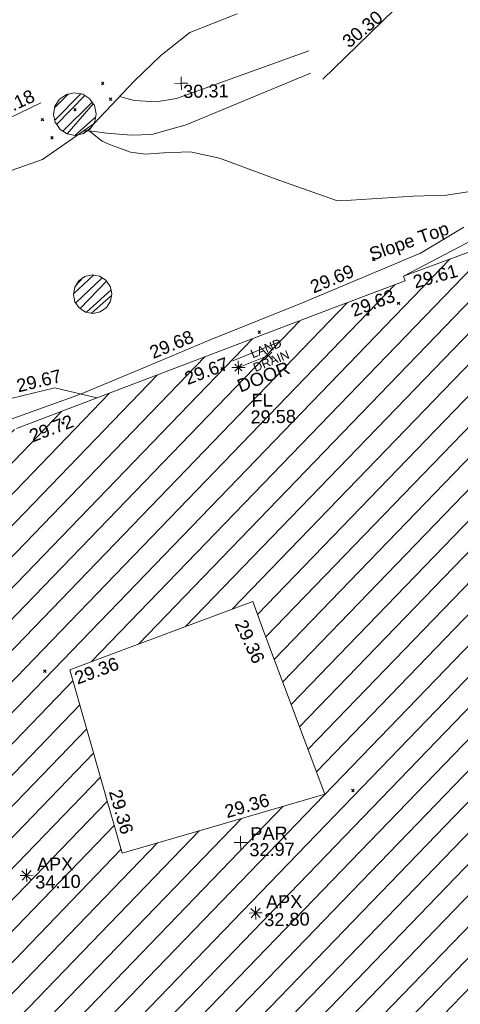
# Model space of a CAD drawing. Header units: millimetres. Extents: x -287732 to 520720, y -88450 to 287754.
# Tile 356 of 383: x 390622 to 403332, y 134946 to 163332. Entities that reach past the tile are written whole.
import ezdxf

# ---------------------------------------------------------------- set-up
doc = ezdxf.new("R2010")
doc.units = ezdxf.units.MM
for name, pattern in [('IMPORT-HIDDEN2 _3_', [4762.5, 3175, -1587.5]), ('IMPORT-UG_DRAINAGE_UNIDENTIFIED_QLB2 _2_', [2700, 1500, -300.0000000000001, 0, -250, 150, -300.0000000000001, 0, -200]), ('IMPORT-UG_ELEC_STREET LIGHTING_QLB2 _2_', [2700, 1500, -300.0000000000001, 0, -250, 150, -300.0000000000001, 0, -200])]:
    doc.linetypes.add(name, pattern=pattern)
for name, color, linetype, lineweight, true_color in [('00_TOPO_APEX_BUILDING', 7, 'Continuous', 9, 0x666666), ('00_TOPO_LEVEL_FLOOR', 7, 'Continuous', 9, 0x666666), ('00_UAV_APEX_BUILDING', 7, 'Continuous', 9, 0x666666), ('00_UAV_BUILDING_HATCH', 7, 'Continuous', 9, 0x999999), ('00_UAV_BUILDING_OUTLINE', 5, 'Continuous', 9, 0x0000ff), ('00_UAV_FENCE', 7, 'Continuous', 9, 0x264c2f), ('00_UAV_FORM_LINES', 7, 'Continuous', 9, 0x666666), ('00_UAV_INT_DOOR', 7, 'Continuous', 9, 0x7f4f3f), ('00_UAV_LEVEL_FLOOR', 7, 'Continuous', 9, 0x666666), ('00_UAV_LEVEL_SPOT', 7, 'Continuous', 9, 0x666666), ('00_UAV_PARAPET', 7, 'Continuous', 9, 0x666666), ('00_UAV_SLOPE_BOTTOM', 30, 'Continuous', 9, 0xff7f00), ('00_UAV_SLOPE_TOP', 40, 'Continuous', 9, 0xffbf00), ('00_UAV_TREE_LINE', 7, 'Continuous', 9, 0x52a552), ('01_DTM_CONTOUR_MJR', 7, 'Continuous', 9, 0x7f3f00), ('12333-PUM-2D-U-0001-C01 - Rev2_REVIT IMPORT_dwg', 7, 'Continuous', 9, 0x767676), ('PUM-CHAMBER EXTENTS', 6, 'IMPORT-HIDDEN2 _3_', 9, 0xff00ff), ('PUM-UNIDENTIFIED-QLB2', 150, 'IMPORT-UG_DRAINAGE_UNIDENTIFIED_QLB2 _2_', 9, 0x007fff)]:
    doc.layers.add(name, color=color, linetype=linetype, lineweight=lineweight, true_color=true_color)
doc.layers.add('GEN-TEXT', color=7, linetype='Continuous', lineweight=9)
doc.styles.add('Arial_1', font='arial.ttf', dxfattribs={"height": 250})
doc.styles.add('Swis721 Lt BT_2', font='swissl.ttf', dxfattribs={"height": 375})
pattern_1 = [(45, (-533641079.65, -725615854.3560001), (-265.1650429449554, 265.1650429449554), []), (45, (-533640902.873, -725615854.3560001), (-265.1650429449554, 265.1650429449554), [])]

# ---------------------------------------------------------------- blocks, each defined once
blk = doc.blocks.new('12333-PUM-2D-U-0001-C01 - Rev2_REVIT IMPORT_dwg_MSL_Apex_SYM-2077252-Site Location Plan Proposed')
at = {"layer": '00_TOPO_APEX_BUILDING', "color": 254, "true_color": 0xcccccc, "flags": 128}
for points in [[(0, -500.8627267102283), (0, 0), (-500.8627267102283, 0)], [(354.163430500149, 354.1634305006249), (0, 0), (-354.1634305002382, 354.1634305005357)], [(354.1634305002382, -354.1634305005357), (0, 0), (-354.163430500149, -354.1634305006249)], [(500.8627267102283, 0), (0, 0), (0, 500.8627267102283)]]:
    blk.add_lwpolyline(points, dxfattribs=at)
blk = doc.blocks.new('12333-PUM-2D-U-0001-C01 - Rev2_REVIT IMPORT_dwg_MSL_Parapet_SYM-V122-Site Location Plan Proposed')
at = {"layer": '00_UAV_PARAPET', "color": 254, "true_color": 0xcccccc, "flags": 128}
for points in [[(0, -500.0000000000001), (0, 0), (-500.0000000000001, 0)], [(500.0000000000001, 0), (0, 0), (0, 500.0000000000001)]]:
    blk.add_lwpolyline(points, dxfattribs=at)
blk = doc.blocks.new('12333-PUM-2D-U-0001-C01 - Rev2_REVIT IMPORT_dwg_MSL_FLlvl_SYM-V156-Site Location Plan Proposed')
at = {"layer": '00_TOPO_LEVEL_FLOOR', "color": 254, "true_color": 0xcccccc, "flags": 128}
for points in [[(0, -38.9261101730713), (0, 0), (-38.9261101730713, 0)], [(38.9261101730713, 0), (0, 0), (0, 38.9261101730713)]]:
    blk.add_lwpolyline(points, dxfattribs=at)
blk = doc.blocks.new('12333-PUM-2D-U-0001-C01 - Rev2_REVIT IMPORT_dwg_MSL_Node_Linework-V178-Site Location Plan Proposed')
at = {"layer": '00_UAV_INT_DOOR', "color": 9, "true_color": 0xd4c4bf, "flags": 128}
for points in [[(530.3860888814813, 530.3860888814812), (0, 0), (-530.3860888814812, 530.3860888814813)], [(530.3860888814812, -530.3860888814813), (0, 0), (-530.3860888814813, -530.3860888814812)]]:
    blk.add_lwpolyline(points, dxfattribs=at)
blk = doc.blocks.new('12333-PUM-2D-U-0001-C01 - Rev2_REVIT IMPORT_dwg_UAV-2077255-Site Location Plan Proposed')
at = {"layer": '00_UAV_LEVEL_SPOT', "color": 254, "true_color": 0xcccccc, "flags": 128}
for points in [[(0, -500.0000000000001), (0, 0), (-500.0000000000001, 0)], [(500.0000000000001, 0), (0, 0), (0, 500.0000000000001)]]:
    blk.add_lwpolyline(points, dxfattribs=at)
blk = doc.blocks.new('12333-PUM-2D-U-0001-C01 - Rev2_REVIT IMPORT_dwg_MGS62954_T2_Galway_ITM_3d_Rev1-2077680-Site Location Plan Proposed')
at = {"layer": '00_UAV_BUILDING_HATCH', "true_color": 0xcccccc}
h = blk.add_hatch(dxfattribs=at)
h.set_pattern_fill('FP_1', color=254, style=0, pattern_type=2)
h.set_pattern_definition([(45, (0, 0), (-441.9417382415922, 441.9417382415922), [])])
h.paths.add_polyline_path([(534258130.3624687, 725648483.3139626), (534277656.3624687, 725655386.3139625), (534278388.3624688, 725653331.3139626), (534295255.4606528, 725659853.8927271), (534294221.4606529, 725663214.8927271), (534296151.4606528, 725663830.8927269), (534296560.4606526, 725662667.892727), (534309422.4606529, 725667184.8927269), (534307379.4606528, 725673087.8927273), (534303370.4606528, 725671653.8927271), (534300995.586905, 725678397.3035645), (534310510.4335188, 725681741.4081918), (534314220.586905, 725671576.3035644), (534326500.586905, 725675858.3035647), (534324518.5869049, 725681362.3035645), (534326113.5869048, 725681952.3035647), (534324160.5869049, 725687672.3035647), (534318720.5869049, 725685739.3035644), (534311382.586905, 725706099.3035647), (534306310.3243251, 725704323.4114221), (534306355.1088055, 725704192.7557819), (534273124.3649247, 725692215.3564034), (534273147.722073, 725692180.3999606), (534273192.9489231, 725691953.0292308), (534273147.722073, 725691725.658501), (534273018.9269006, 725691532.9029037), (534272826.1713033, 725691404.1077313), (534272598.8005735, 725691358.8808813), (534272359.2318197, 725691412.2581903), (534272168.7586477, 725691547.7426457), (534272046.0540514, 725691744.888188), (534272030.8694313, 725691821.2264287), (534266685.9286339, 725689894.7426035), (534268524.939883, 725684612.5737506), (534268047.928634, 725684437.7426035), (534269413.1688387, 725680562.3524156), (534277645.4188779, 725683533.3784789), (534277949.5529159, 725682690.6704743), (534281834.7170621, 725684092.8295298), (534281561.9286339, 725684932.7426034), (534287959.928634, 725687070.7426035), (534294707.928634, 725667896.7426035), (534289312.3624687, 725665760.3139626), (534287625.3624685, 725670664.3139626), (534264563.3624688, 725662495.3139625), (534260945.3624687, 725672663.3139623), (534250837.3624687, 725669091.3139625), (534258126.7857321, 725648493.4208305)])
h.paths.add_polyline_path([(534297904.586905, 725687834.3035645), (534296489.5869049, 725693151.3035643), (534301799.586905, 725695024.3035644), (534303779.5869048, 725689436.3035645), (534301175.8806049, 725688726.3227148)])
at = {"layer": '00_UAV_BUILDING_OUTLINE', "color": 254, "true_color": 0xcccccc, "flags": 128}
blk.add_lwpolyline([(534295075.1652696, 725700127.1113536), (534299778.7335694, 725701822.4244721), (534304482.3018697, 725703517.7375907), (534306355.1088054, 725704192.7557818), (534306310.3243249, 725704323.4114221), (534309020.0596396, 725705272.139446), (534311382.5869048, 725706099.3035647), (534313077.9019064, 725701395.4859809), (534314773.2169079, 725696691.6683966), (534316468.5319094, 725691987.8508127), (534318163.846911, 725687284.0332288), (534318720.5869048, 725685739.3035643), (534321884.6900651, 725686863.6071323), (534324160.5869048, 725687672.3035644), (534324995.6435801, 725685226.5666556), (534326113.5869048, 725681952.3035647)], dxfattribs=at)
blk.add_lwpolyline([(534303779.5869048, 725689436.3035644), (534302109.6642654, 725694149.1963469), (534301799.5869048, 725695024.3035643), (534297959.8711784, 725693669.9179609), (534296489.5869048, 725693151.3035645), (534297374.5123864, 725689826.1100761), (534297904.5869049, 725687834.3035644), (534300739.9321848, 725688607.4479285)], close=True, dxfattribs=at)
at = {"layer": '00_UAV_FENCE', "color": 254, "true_color": 0xcccccc, "flags": 128}
for points in [[(534308406.8579491, 725718127.4018161), (534309421.3243248, 725714104.4114221), (534308693.8876288, 725713665.3097178), (534306555.3243249, 725712374.4114221), (534304739.2389038, 725710661.9133977), (534304083.3243248, 725710043.4114221)], [(534289813.929208, 725706937.3040905), (534292141.9294999, 725707857.3040003), (534294430.4932371, 725708822.9881499), (534294691.9294999, 725708933.3040003), (534295937.9294999, 725709502.304)], [(534289813.929208, 725706937.3040905), (534291119.9292081, 725703667.3040904), (534291484.9384701, 725702236.8623883), (534291970.929208, 725700332.3040906), (534294931.0928358, 725700997.1873238), (534296204.929208, 725701283.3040906), (534297411.4370082, 725700969.1767548)]]:
    blk.add_lwpolyline(points, dxfattribs=at)
at = {"layer": '00_UAV_FORM_LINES', "color": 254, "true_color": 0xcccccc, "flags": 128}
for points in [[(534298214.1086836, 725709644.8638786), (534298640.3245, 725709521.4115001), (534299270.3245001, 725709479.4115), (534299855.3245001, 725709566.4115), (534303693.3245, 725710865.4115)], [(534303731.3245001, 725710225.4115), (534300122.3245001, 725708794.4115001), (534299125.3245001, 725708535.4115), (534298530.3245001, 725708531.4115001), (534297843.3245, 725708601.4115001), (534297319.3245001, 725708670.4115001), (534297149.2591509, 725708672.1751407)]]:
    blk.add_lwpolyline(points, dxfattribs=at)
at = {"layer": '00_UAV_INT_DOOR', "color": 254, "true_color": 0xcccccc}
blk.add_line((534301505.251, 725701777.6030002), (534302377.2510001, 725702103.603), dxfattribs=at)
at = {"layer": '00_UAV_SLOPE_BOTTOM', "color": 254, "true_color": 0xcccccc, "flags": 128}
blk.add_lwpolyline([(534310848.4244108, 725705912.28348), (534310376.3245001, 725706161.4115), (534310115.3245, 725706181.4115), (534309869.3245001, 725706096.4115001), (534309760.3245001, 725706052.4115001), (534306310.3243249, 725704323.4114221), (534306339.7807832, 725704338.1738037)], dxfattribs=at)
at = {"layer": '00_UAV_SLOPE_TOP', "color": 254, "true_color": 0xcccccc, "flags": 128}
blk.add_lwpolyline([(534294165.6199035, 725700146.1408241), (534296938.3668463, 725701092.3456804), (534298862.3235598, 725701856.755537), (534300701.3245, 725702587.4115001), (534303454.3245001, 725703636.4115001), (534303523.980445, 725703664.3525852), (534306817.3245001, 725704985.4115001), (534308074.6815334, 725705704.714618)], dxfattribs=at)
at = {"layer": '00_UAV_TREE_LINE', "color": 254, "true_color": 0xcccccc, "flags": 128}
blk.add_lwpolyline([(534301649.3243248, 725711970.4114221), (534300276.3243249, 725711462.4114221), (534299430.3243249, 725710812.4114221), (534298646.324325, 725710084.4114221), (534297467.324325, 725708885.4114223), (534295956.3243249, 725707872.4114221), (534294516.3243249, 725707396.4114221), (534293261.3243249, 725707252.411422), (534292008.3243249, 725707298.411422), (534290660.3243249, 725707522.4114223), (534289591.3243249, 725708067.4114221), (534288905.3243249, 725708988.4114221), (534288588.3243248, 725710194.4114221), (534288545.3243249, 725711316.4114221), (534288975.3243248, 725712234.4114221)], dxfattribs=at)
at = {"layer": '01_DTM_CONTOUR_MJR', "color": 254, "true_color": 0xcccccc, "flags": 128}
blk.add_lwpolyline([(534309269.356205, 725706870.419314), (534307595.7496654, 725706642.6840696), (534306634.1789946, 725706624.2719202), (534304543.2835821, 725706533.2835822), (534304417.8916398, 725706545.235041), (534302767.6329515, 725707160.7462329), (534302693.069824, 725707190.996946), (534301065.2183301, 725707820.2305447), (534300221.3816173, 725708014.9211857), (534299457.8572936, 725708005.3404137), (534298941.7248647, 725707969.7953041), (534298506.8055105, 725708040.5962714), (534297931.735489, 725708261.0451425), (534297690.2347656, 725708368.4480772), (534297320.0000001, 725708670.0000001), (534297159.3226267, 725708678.9218655)], dxfattribs=at)
for name, p, xscale, yscale, zscale in [('12333-PUM-2D-U-0001-C01 - Rev2_REVIT IMPORT_dwg_UAV-2077255-Site Location Plan Proposed', (534300000, 725710000.0000001), 0.375, 0.375, 0.375), ('12333-PUM-2D-U-0001-C01 - Rev2_REVIT IMPORT_dwg_MSL_Node_Linework-V178-Site Location Plan Proposed', (534302377.2510001, 725702103.603), 0.19, 0.19, 0.19), ('12333-PUM-2D-U-0001-C01 - Rev2_REVIT IMPORT_dwg_MSL_FLlvl_SYM-V156-Site Location Plan Proposed', (534301505.251, 725701777.6030002), 4.94, 4.94, 4.94), ('12333-PUM-2D-U-0001-C01 - Rev2_REVIT IMPORT_dwg_MSL_Node_Linework-V178-Site Location Plan Proposed', (534301505.251, 725701777.6030002), 0.19, 0.19, 0.19), ('12333-PUM-2D-U-0001-C01 - Rev2_REVIT IMPORT_dwg_MSL_Parapet_SYM-V122-Site Location Plan Proposed', (534301331.587, 725688083.3035), 0.375, 0.375, 0.375), ('12333-PUM-2D-U-0001-C01 - Rev2_REVIT IMPORT_dwg_MSL_Apex_SYM-2077252-Site Location Plan Proposed', (534295140.587, 725687245.3035), 0.375, 0.375, 0.375), ('12333-PUM-2D-U-0001-C01 - Rev2_REVIT IMPORT_dwg_MSL_Apex_SYM-2077252-Site Location Plan Proposed', (534301726.587, 725686044.3034999), 0.375, 0.375, 0.375)]:
    blk.add_blockref(name, p, dxfattribs=dict(xscale=xscale, yscale=yscale, zscale=zscale))
at = {"layer": '00_UAV_APEX_BUILDING', "char_height": 375, "attachment_point": 1, "line_spacing_factor": 1.005061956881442, "style": 'Swis721 Lt BT_2'}
for s, insert, width in [('APX', (534295446.1508175, 725687745.0907456), 1130.237340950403), ('34.10', (534295386.571278, 725687233.084367), 1495.902363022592), ('APX', (534302032.1508176, 725686544.0907456), 1130.237340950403), ('32.80', (534301972.5712782, 725686032.0843672), 1495.902363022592)]:
    blk.add_mtext(s, dxfattribs=dict(at, insert=insert, width=width))
at = {"layer": '00_UAV_BUILDING_OUTLINE', "color": 251, "true_color": 0x666666, "char_height": 375, "width": 1495.902363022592, "attachment_point": 1, "line_spacing_factor": 1.005061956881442, "style": 'Swis721 Lt BT_2'}
for s, insert, rotation in [('29.63', (534304734.6789052, 725703524.9024401), 19.820748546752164), ('29.67', (534299904.5458709, 725701647.4950771), 19.820748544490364), ('29.72', (534295400.1166022, 725700070.3135173), 19.820748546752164), ('29.36', (534301603.2081779, 725694546.174682), 293.91913329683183), ('29.36', (534296584.3256619, 725693068.7105573), 19.429310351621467), ('29.36', (534297917.3787622, 725689711.8802081), 284.90257308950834), ('29.36', (534300850.8430967, 725689151.0020971), 15.252643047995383)]:
    blk.add_mtext(s, dxfattribs=dict(at, insert=insert, rotation=rotation))
at = {"layer": '00_UAV_FENCE', "color": 251, "true_color": 0x666666, "char_height": 375, "width": 1495.902363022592, "attachment_point": 1, "line_spacing_factor": 1.005061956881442, "style": 'Swis721 Lt BT_2'}
for s, insert, rotation in [('30.30', (534304624.2753346, 725711204.6248703), 38.74565608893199), ('30.18', (534294456.7818651, 725709377.1192468), 24.069248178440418), ('29.67', (534295066.4859119, 725701535.1660218), 12.659129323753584)]:
    blk.add_mtext(s, dxfattribs=dict(at, insert=insert, rotation=rotation))
at = {"layer": '00_UAV_INT_DOOR', "color": 251, "true_color": 0x666666, "insert": (534301420.4732574, 725701404.960704), "char_height": 375, "width": 1790.333939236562, "attachment_point": 1, "rotation": 19.915876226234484, "line_spacing_factor": 1.005061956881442, "style": 'Swis721 Lt BT_2'}
blk.add_mtext('DOOR', dxfattribs=at)
at = {"layer": '00_UAV_LEVEL_FLOOR', "char_height": 375, "attachment_point": 1, "line_spacing_factor": 1.005061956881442, "style": 'Swis721 Lt BT_2'}
for s, insert, width in [('FL', (534301867.0068433, 725701010.6541741), 683.841080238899), ('29.58', (534301829.4108912, 725700529.7293196), 1495.902363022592)]:
    blk.add_mtext(s, dxfattribs=dict(at, insert=insert, width=width))
at = {"layer": '00_UAV_LEVEL_SPOT', "insert": (534300051.8765643, 725709949.1441547), "char_height": 375, "width": 1495.902363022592, "attachment_point": 1, "line_spacing_factor": 1.005061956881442, "style": 'Swis721 Lt BT_2'}
blk.add_mtext('30.31', dxfattribs=at)
at = {"layer": '00_UAV_PARAPET', "char_height": 375, "attachment_point": 1, "line_spacing_factor": 1.005061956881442, "style": 'Swis721 Lt BT_2'}
for s, insert, width in [('PAR', (534301615.0333006, 725688518.3077271), 1168.228512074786), ('32.97', (534301577.7434733, 725688056.1750371), 1495.902363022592)]:
    blk.add_mtext(s, dxfattribs=dict(at, insert=insert, width=width))
at = {"layer": '00_UAV_SLOPE_BOTTOM', "color": 251, "true_color": 0x666666, "insert": (534306550.7767147, 725704326.9293611), "char_height": 375, "width": 1495.902363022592, "attachment_point": 1, "rotation": 14.424306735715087, "line_spacing_factor": 1.005061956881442, "style": 'Swis721 Lt BT_2'}
blk.add_mtext('29.61', dxfattribs=at)
at = {"layer": '00_UAV_SLOPE_TOP', "color": 251, "true_color": 0x666666, "char_height": 375, "attachment_point": 1, "line_spacing_factor": 1.005061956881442, "style": 'Swis721 Lt BT_2'}
for s, insert, width, rotation in [('Slope Top', (534305297.6893207, 725705140.498235), 2763.857699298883, 18.16126420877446), ('29.69', (534303571.6378087, 725704217.0560685), 1495.902363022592, 21.857198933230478), ('29.68', (534298911.8010736, 725702409.2990558), 1495.902363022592, 21.66848668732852)]:
    blk.add_mtext(s, dxfattribs=dict(at, insert=insert, width=width, rotation=rotation))
blk = doc.blocks.new('12333-PUM-2D-U-0001-C01 - Rev2_REVIT IMPORT_dwg-1620468-Site Location Plan Proposed')
at = {"layer": 'PUM-CHAMBER EXTENTS', "true_color": 0xffaaff}
h = blk.add_hatch(dxfattribs=at)
h.set_pattern_fill('FP_3', color=211, style=0, pattern_type=2)
h.set_pattern_definition(pattern_1)
h.paths.add_polyline_path([(655837.2498776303, 92694.39554202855), (656073.0463651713, 92741.29837960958), (656272.9449750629, 92874.86636044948), (656406.5129559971, 93074.76497081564), (656453.4157934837, 93310.56145788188), (656406.5129559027, 93546.35794542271), (656272.944975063, 93746.25655531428), (656073.0463651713, 93879.82453615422), (655837.2498776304, 93926.72737373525), (655601.4533900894, 93879.82453615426), (655401.5547801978, 93746.25655531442), (655267.986799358, 93546.35794542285), (655221.0839617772, 93310.56145788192), (655267.986799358, 93074.76497034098), (655401.5547801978, 92874.86636044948), (655601.4533900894, 92741.29837960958)])
h = blk.add_hatch(dxfattribs=at)
h.set_pattern_fill('FP_3', color=211, style=0, pattern_type=2)
h.set_pattern_definition(pattern_1)
h.paths.add_polyline_path([(656257.9432841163, 87557.2231131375), (656470.3016955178, 87599.46382744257), (656650.3304638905, 87719.7552046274), (656770.6218410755, 87899.78397300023), (656812.8625553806, 88112.14238440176), (656770.6218410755, 88324.50079580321), (656650.3304638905, 88504.529564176), (656470.3016955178, 88624.82094136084), (656257.9432841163, 88667.06165566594), (656045.5848727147, 88624.82094136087), (655864.314743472, 88502.6717363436), (655745.2647271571, 88324.50079580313), (655703.0240128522, 88112.14238440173), (655745.2647271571, 87899.7839730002), (655865.5561043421, 87719.75520462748), (656045.5848727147, 87599.4638274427)])
at = {"layer": 'GEN-TEXT', "color": 253, "true_color": 0xaaaaaa}
for p, q in [((656618.9948138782, 94144.28848226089), (656689.7054919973, 94214.99916038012)), ((656689.7054919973, 94144.28848226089), (656618.9948138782, 94214.99916038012)), ((656838.9948138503, 93687.28848232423), (656909.7054919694, 93757.99916044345)), ((656909.7054919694, 93687.28848232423), (656838.9948138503, 93757.99916044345)), ((655809.9948138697, 93403.28848222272), (655880.705491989, 93473.99916034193)), ((655880.705491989, 93403.28848222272), (655809.9948138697, 93473.99916034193)), ((654863.9948138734, 93129.28848224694), (654934.7054919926, 93199.99916036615)), ((654934.7054919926, 93129.28848224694), (654863.9948138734, 93199.99916036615)), ((655128.9948137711, 92603.28848229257), (655199.7054918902, 92673.99916041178)), ((655199.7054918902, 92603.28848229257), (655128.9948137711, 92673.99916041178)), ((664351.9948137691, 88929.28848229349), (664422.7054918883, 88999.9991604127)), ((664422.7054918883, 88929.28848229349), (664351.9948137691, 88999.9991604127)), ((665040.9948137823, 87656.2884822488), (665111.7054919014, 87726.99916036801)), ((665111.7054919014, 87656.2884822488), (665040.9948137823, 87726.99916036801)), ((664152.9948138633, 87355.28848227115), (664223.7054919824, 87425.99916039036)), ((664223.7054919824, 87355.28848227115), (664152.9948138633, 87425.99916039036)), ((661013.9948137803, 86895.2884823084), (661084.7054918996, 86965.99916042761)), ((661084.7054918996, 86895.2884823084), (661013.9948137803, 86965.99916042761)), ((659918.9948138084, 85860.2884822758), (659989.7054919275, 85930.99916039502)), ((659989.7054919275, 85860.2884822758), (659918.9948138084, 85930.99916039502)), ((655300.9948137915, 84378.28848231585), (655371.7054919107, 84448.99916043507)), ((655371.7054919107, 84378.28848231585), (655300.9948137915, 84448.99916043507)), ((654654.9948138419, 77232.28848224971), (654725.705491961, 77302.99916036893)), ((654725.705491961, 77232.28848224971), (654654.9948138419, 77302.99916036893)), ((663479.9948137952, 73636.28848223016), (663550.7054919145, 73706.99916034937)), ((663550.7054919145, 73636.28848223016), (663479.9948137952, 73706.99916034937))]:
    blk.add_line(p, q, dxfattribs=at)
at = {"layer": 'PUM-CHAMBER EXTENTS', "color": 211, "linetype": 'Continuous', "true_color": 0xffaaff, "flags": 128}
for points in [[(656453.4157934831, 93310.5614578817), (656406.5129559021, 93546.35794542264), (656280.2884652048, 93735.26624566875), (656272.9449750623, 93746.25655531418), (656073.0463651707, 93879.82453615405), (655837.2498776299, 93926.72737373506), (655601.4533900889, 93879.82453615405), (655401.5547801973, 93746.25655531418), (655267.9867993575, 93546.35794542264), (655221.0839617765, 93310.5614578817), (655267.9867993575, 93074.76497034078), (655288.4907412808, 93044.07865274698), (655401.5547801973, 92874.86636044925), (655601.4533900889, 92741.29837960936), (655837.2498776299, 92694.39554202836), (656073.0463651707, 92741.29837960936), (656272.9449750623, 92874.86636044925), (656306.871455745, 92925.64092704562), (656406.5129559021, 93074.76497034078)], [(656812.86255538, 88112.14238440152), (656791.8929414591, 88217.56375266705), (656770.6218410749, 88324.50079580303), (656650.3304638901, 88504.52956417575), (656470.3016955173, 88624.82094136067), (656257.9432841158, 88667.06165566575), (656045.5848727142, 88624.82094136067), (655909.7500016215, 88534.05898227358), (655865.5561043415, 88504.52956417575), (655745.2647271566, 88324.50079580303), (655703.0240128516, 88112.14238440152), (655745.2647271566, 87899.78397300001), (655865.5561043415, 87719.7552046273), (655951.260535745, 87662.48933435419), (656045.5848727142, 87599.46382744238), (656257.9432841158, 87557.22311313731), (656470.3016955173, 87599.46382744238), (656650.3304638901, 87719.7552046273), (656770.6218410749, 87899.78397300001)]]:
    blk.add_lwpolyline(points, close=True, dxfattribs=at)
at = {"layer": 'PUM-UNIDENTIFIED-QLB2', "color": 141, "true_color": 0xaad4ff}
blk.add_line((661647.350152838, 86651.64382138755), (660265.3501528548, 86118.64382133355), dxfattribs=at)
blk.add_blockref('12333-PUM-2D-U-0001-C01 - Rev2_REVIT IMPORT_dwg_MGS62954_T2_Galway_ITM_3d_Rev1-2077680-Site Location Plan Proposed', (-533641079.6498471, -725615854.3561786))
at = {"layer": 'PUM-UNIDENTIFIED-QLB2', "insert": (661189.0591006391, 86578.29763000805), "char_height": 250, "width": 1294.698577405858, "attachment_point": 2, "rotation": 21.090277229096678, "line_spacing_factor": 0.9417779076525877, "style": 'Arial_1'}
blk.add_mtext('LAND\\PDRAIN', dxfattribs=at)

msp = doc.modelspace()

# ---------------------------------------------------------------- block references
at = {"layer": '12333-PUM-2D-U-0001-C01 - Rev2_REVIT IMPORT_dwg', "color": 254, "linetype": 'IMPORT-UG_ELEC_STREET LIGHTING_QLB2 _2_', "true_color": 0xffd4d4, "rotation": 0.9999999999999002}
msp.add_blockref('12333-PUM-2D-U-0001-C01 - Rev2_REVIT IMPORT_dwg-1620468-Site Location Plan Proposed', (-261895.0770586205, 55869.5817132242), dxfattribs=at)

doc.saveas('drawing.dxf')
